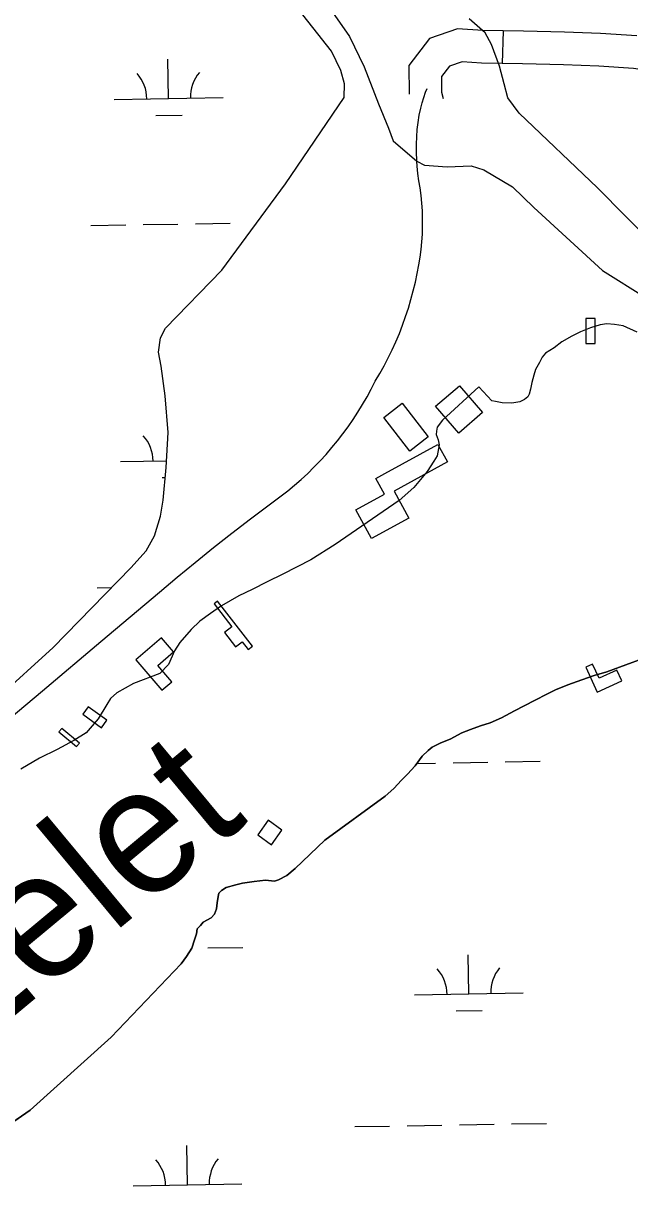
# Model space of a CAD drawing. Extents: x 3892998 to 3931244, y 278583 to 304547.
# Drawn here: x 3899908 to 3900465, y 300333 to 301401 of the extents above; entities that cross this region are included whole.
import ezdxf

# ---------------------------------------------------------------- set-up
doc = ezdxf.new("R2010")
doc.units = 0
for name, color, linetype in [('V-BLDG-OTLN', 7, 'Continuous'), ('V-CHAN-DOCK', 7, 'Continuous'), ('V-LEVE-TOET', 7, 'Continuous'), ('V-RIVR-IDEN', 7, 'Continuous'), ('V-ROAD-CNTR', 7, 'Continuous'), ('V-TOPO-SHOR', 7, 'Continuous'), ('V-WETL-SWMP', 7, 'Continuous')]:
    doc.layers.add(name, color=color, linetype=linetype)

msp = doc.modelspace()

# ---------------------------------------------------------------- linework, layer by layer
at = {"layer": 'V-BLDG-OTLN'}
msp.add_lwpolyline([(3900255.6, 301051.6), (3900279.4, 301020.6), (3900262.5, 301007.6), (3900238.6, 301038.6)], close=True, dxfattribs=at)
at = {"layer": 'V-CHAN-DOCK'}
for points in [[(3900424.2, 301129.3), (3900424.2, 301106.4), (3900432.8, 301106.4), (3900432.8, 301129.3)], [(3900239.7, 300986.9), (3900288.4, 301013.6), (3900297.1, 300997.8), (3900248.2, 300970.9), (3900261.8, 300946.1), (3900227.4, 300927.3), (3900213, 300953.5), (3900239.3, 300967.9), (3900231.4, 300982.3)], [(3900082.8, 300867.3), (3900099.1, 300846.3), (3900092.3, 300841), (3900102.6, 300827.7), (3900108.7, 300832.4), (3900114.2, 300825.3), (3900118.1, 300828.3), (3900086, 300869.8)], [(3900011.1, 300815.7), (3900035, 300787.9), (3900044, 300795.7), (3900031.1, 300810.6), (3900045.7, 300823.3), (3900034.7, 300836)], [(3900424.2, 300809), (3900434.8, 300786), (3900457.3, 300796.4), (3900452.7, 300806.4), (3900436.4, 300798.9), (3900430.5, 300811.8)], [(3899962.3, 300766), (3899979.6, 300753.5), (3899984.5, 300760.4), (3899967.3, 300772.8)], [(3899940.4, 300749.7), (3899956.6, 300736.3), (3899959.2, 300739.4), (3899942.9, 300752.8)], [(3900132.6, 300668.4), (3900123, 300655), (3900135.7, 300646), (3900145.2, 300659.4)]]:
    msp.add_lwpolyline(points, close=True, dxfattribs=at)
msp.add_lwpolyline([(3900308.1, 301067.5), (3900329.3, 301043.1), (3900307.6, 301024.2), (3900286.2, 301048.8), (3900308.1, 301067.5)], dxfattribs=at)
at = {"layer": 'V-LEVE-TOET'}
for points in [[(3900181, 301426.3), (3900207.1, 301388.6), (3900220.6, 301360.5), (3900233.9, 301326.6), (3900242.9, 301304.3), (3900247.3, 301292.6), (3900269.1, 301273.9), (3900276, 301270.3), (3900296.9, 301268.8), (3900319, 301269.6), (3900330.6, 301265.9), (3900357, 301250.4), (3900376.5, 301231.4), (3900439.4, 301173.4), (3900479.7, 301148.3)], [(3900590.5, 301092.1), (3900435, 301249.3), (3900362.9, 301318), (3900352.7, 301332.1), (3900349.4, 301344.9), (3900345.1, 301361.3), (3900337.5, 301381.2), (3900331.9, 301391.7), (3900317, 301404.8)]]:
    msp.add_lwpolyline(points, dxfattribs=at)
at = {"layer": 'V-ROAD-CNTR'}
msp.add_line((3900347.8, 301363.7), (3900348.5, 301393.7), dxfattribs=at)
for points in [[(3900471.2, 301389), (3900437.7, 301391.1), (3900404.6, 301392.4), (3900366.9, 301393.3), (3900329.6, 301394.1), (3900306.4, 301395.4), (3900280.7, 301386.6), (3900261.6, 301361.7), (3900261.9, 301335.6)], [(3900647.8, 301235.3), (3900630.1, 301249), (3900619.6, 301260.1), (3900602.8, 301282), (3900586.8, 301302.4), (3900574.2, 301314.9), (3900560.2, 301326.3), (3900541.1, 301338.5), (3900520.4, 301347.5), (3900494.6, 301355.1), (3900468, 301359.1), (3900436.1, 301361.1), (3900403.6, 301362.5), (3900366.2, 301363.3), (3900328.4, 301364.1), (3900310.6, 301365.1), (3900299, 301361.1), (3900291.7, 301351.6), (3900291.8, 301337.4), (3900293.1, 301331.4)], [(3900271.2, 301316.2), (3900272.7, 301322.5), (3900274, 301327.5), (3900275.4, 301332.4), (3900277.1, 301337.3), (3900278.4, 301340.7)], [(3899925.2, 300787.4), (3899978.9, 300832.7), (3900032.6, 300878.1), (3900049, 300891.8), (3900065.6, 300905.4), (3900082.4, 300918.9), (3900099.2, 300932.2), (3900116.2, 300945.3), (3900133.3, 300958.3), (3900150.5, 300971.1), (3900156.8, 300976.3), (3900162.9, 300981.6), (3900168.8, 300987.1), (3900174.6, 300992.8), (3900180.2, 300998.6), (3900185.7, 301004.6), (3900191, 301010.8), (3900196.2, 301017), (3900201.1, 301023.4), (3900205.9, 301030), (3900210.6, 301036.6), (3900215, 301043.4), (3900219.2, 301050.3), (3900223.3, 301057.3), (3900227.2, 301064.5), (3900230.9, 301071.7), (3900235, 301078.8), (3900239, 301086), (3900242.8, 301093.2), (3900246.4, 301100.6), (3900249.8, 301108.1), (3900253, 301115.7), (3900255.9, 301123.4), (3900258.7, 301131.1), (3900261.3, 301138.9), (3900263.6, 301146.8), (3900265.7, 301154.7), (3900267.7, 301162.7), (3900269.4, 301170.8), (3900270.8, 301178.8), (3900272, 301185.8), (3900273, 301192.8), (3900273.7, 301199.9), (3900274.2, 301206.9), (3900274.4, 301214), (3900274.4, 301221.1), (3900274.2, 301228.2), (3900273.7, 301235.2), (3900273, 301242.3), (3900272, 301249.3), (3900270.9, 301255.9), (3900270, 301262.6), (3900269.4, 301269.3), (3900269.1, 301273.9), (3900268.8, 301282.7), (3900268.8, 301289.5), (3900269.1, 301296.2), (3900269.5, 301302.9), (3900270.3, 301309.6), (3900271.2, 301316.2)], [(3899871.5, 300742.2), (3899925.2, 300787.4)]]:
    msp.add_lwpolyline(points, dxfattribs=at)
at = {"layer": 'V-TOPO-SHOR'}
for points in [[(3900471.5, 301116.9), (3900458.4, 301122.6), (3900450.6, 301123.9), (3900443.4, 301124.6), (3900437.4, 301123.5), (3900428.4, 301120.7), (3900419.3, 301117.2), (3900411.4, 301113.2), (3900402.3, 301107.9), (3900395.1, 301102.6), (3900387.2, 301097.4), (3900384.1, 301093.8), (3900381.6, 301089.1), (3900377.9, 301082.5), (3900376.6, 301077.2), (3900374.7, 301070.6), (3900373.4, 301064.6), (3900372.1, 301059.8), (3900370.9, 301057.4), (3900367.9, 301055.1), (3900363.6, 301052.8), (3900356.4, 301051.7), (3900347.4, 301051.8), (3900341.4, 301053.1), (3900337.8, 301053.8), (3900326, 301066.6), (3900292.5, 301036), (3900287.6, 301029.5), (3900287, 301025.9), (3900286.9, 301022.9), (3900288.6, 301018), (3900289.7, 301013.2), (3900287.8, 301003.1), (3900284.7, 300998.3), (3900278.5, 300988.8), (3900266.3, 300974), (3900252.9, 300962.2), (3900194, 300921.8), (3900171.6, 300907.8), (3900146.1, 300894.5), (3900131.6, 300887.5), (3900117.7, 300880.5), (3900105.6, 300874.7), (3900089.8, 300865.4), (3900079.5, 300858.4), (3900069.8, 300851.4), (3900061.9, 300843.7), (3900051.5, 300831.9), (3900046.5, 300824.1), (3900040.9, 300811.6), (3900033, 300803.4), (3900008.8, 300794.2), (3899993.7, 300785.4), (3899987.6, 300780.2), (3899984.5, 300774.8), (3899976.5, 300761.7), (3899965.5, 300748.7), (3899954, 300741.7), (3899938.8, 300733.6), (3899922.5, 300725.5), (3899905.5, 300715.5)], [(3900476, 300816.9), (3900460.9, 300811.1), (3900443.4, 300804.8), (3900432, 300801.4), (3900420.5, 300797.4), (3900407.8, 300792.8), (3900396.3, 300788.2), (3900389.1, 300784.7), (3900377, 300778.4), (3900358.8, 300769.1), (3900346.7, 300762.7), (3900336.4, 300758), (3900327.4, 300755.2), (3900318.3, 300751.7), (3900310.5, 300748.9), (3900299.6, 300743.1), (3900291.1, 300739.6), (3900283.2, 300735.5), (3900279.6, 300732.6), (3900274.1, 300727.3), (3900267.4, 300718.4), (3900260.6, 300710.7), (3900255.1, 300705.4), (3900247.8, 300697.7), (3900239.9, 300690.7), (3900184.6, 300650.2), (3900157.2, 300624.3), (3900149.8, 300617.8), (3900142, 300613.7), (3900138.4, 300612.6), (3900130, 300613.3), (3900119.8, 300612.3), (3900108.9, 300610.7), (3900102.9, 300609), (3900093.9, 300606.8), (3900089.6, 300603.8), (3900087.2, 300601.5), (3900086.5, 300598.5), (3900085.8, 300592.5), (3900085.1, 300587.1), (3900083.2, 300582.3), (3900080.2, 300578.8), (3900072.9, 300574.7), (3900070.5, 300571.7), (3900067.4, 300568.8), (3900066.7, 300564), (3900064.8, 300558.6), (3900062.3, 300550.9), (3900057.4, 300543.2), (3900052.5, 300536.7), (3899988.3, 300469.3), (3899914, 300402.2), (3899834.5, 300347.2)]]:
    msp.add_lwpolyline(points, dxfattribs=at)
at = {"layer": 'V-WETL-SWMP'}
for p, q in [((3900190.7, 301374.9), (3900145.3, 301432.9)), ((3900199.3, 301357.2), (3900190.7, 301374.9)), ((3900041.1, 301331.5), (3900040.5, 301367.5)), ((3900202.6, 301345.1), (3900199.3, 301357.2)), ((3900202.4, 301332.3), (3900202.6, 301345.1)), ((3899991.1, 301330.6), (3900091.1, 301332.3)), ((3900148.5, 301253), (3900202.4, 301332.3)), ((3900029.4, 301315.8), (3900053.4, 301316.2)), ((3900090, 301173.8), (3900148.5, 301253)), ((3899969.7, 301214.8), (3900001.7, 301215.3)), ((3900017.7, 301215.6), (3900049.7, 301216.2)), ((3900065.7, 301216.4), (3900097.7, 301217)), ((3900038.1, 301120.6), (3900090, 301173.8)), ((3900033.6, 301111.7), (3900038.1, 301120.6)), ((3900031.9, 301098.5), (3900033.6, 301111.7)), ((3900034.4, 301085.6), (3900031.9, 301098.5)), ((3900037.8, 301058.3), (3900034.4, 301085.6)), ((3900040.7, 301024.8), (3900037.8, 301058.3)), ((3900039, 300992.5), (3900040.7, 301024.8)), ((3899996.9, 300998), (3900039.3, 300998.7)), ((3900036.2, 300962.6), (3900039, 300992.5)), ((3900035.2, 300983.2), (3900038.1, 300983.2)), ((3900033.6, 300947.8), (3900036.2, 300962.6)), ((3900028.2, 300929.6), (3900033.6, 300947.8)), ((3900020.6, 300916.1), (3900028.2, 300929.6)), ((3900006.3, 300900.4), (3900020.6, 300916.1)), ((3899935, 300827.3), (3900006.3, 300900.4)), ((3899975.5, 300882.1), (3899988.7, 300882.4)), ((3899844.5, 300744.7), (3899935, 300827.3)), ((3900443.4, 300804.8), (3900460.9, 300811.1)), ((3900460.9, 300811.1), (3900476, 300816.9)), ((3900420.5, 300797.4), (3900432, 300801.4)), ((3900432, 300801.4), (3900443.4, 300804.8)), ((3900389.1, 300784.7), (3900396.3, 300788.2)), ((3900396.3, 300788.2), (3900407.8, 300792.8)), ((3900407.8, 300792.8), (3900420.5, 300797.4)), ((3900358.8, 300769.1), (3900377, 300778.4)), ((3900377, 300778.4), (3900389.1, 300784.7)), ((3900346.7, 300762.7), (3900358.8, 300769.1)), ((3900318.3, 300751.7), (3900327.4, 300755.2)), ((3900327.4, 300755.2), (3900336.4, 300758)), ((3900336.4, 300758), (3900346.7, 300762.7)), ((3900299.6, 300743.1), (3900310.5, 300748.9)), ((3900310.5, 300748.9), (3900318.3, 300751.7)), ((3900279.6, 300732.6), (3900283.2, 300735.5)), ((3900283.2, 300735.5), (3900291.1, 300739.6)), ((3900291.1, 300739.6), (3900299.6, 300743.1)), ((3900267.4, 300718.4), (3900274.1, 300727.3)), ((3900274.1, 300727.3), (3900279.6, 300732.6)), ((3900260.6, 300710.7), (3900267.4, 300718.4)), ((3900269.1, 300720.7), (3900286.3, 300721)), ((3900302.3, 300721.3), (3900334.3, 300721.8)), ((3900350.3, 300722.1), (3900382.3, 300722.7)), ((3900247.8, 300697.7), (3900255.1, 300705.4)), ((3900255.1, 300705.4), (3900260.6, 300710.7)), ((3900239.9, 300690.7), (3900247.8, 300697.7)), ((3900184.6, 300650.2), (3900239.9, 300690.7)), ((3900157.2, 300624.3), (3900184.6, 300650.2)), ((3900142, 300613.7), (3900149.8, 300617.8)), ((3900149.8, 300617.8), (3900157.2, 300624.3)), ((3900089.6, 300603.8), (3900093.9, 300606.8)), ((3900093.9, 300606.8), (3900102.9, 300609)), ((3900102.9, 300609), (3900108.9, 300610.7)), ((3900108.9, 300610.7), (3900119.8, 300612.3)), ((3900119.8, 300612.3), (3900130, 300613.3)), ((3900130, 300613.3), (3900138.4, 300612.6)), ((3900138.4, 300612.6), (3900142, 300613.7)), ((3900085.8, 300592.5), (3900086.5, 300598.5)), ((3900086.5, 300598.5), (3900087.2, 300601.5)), ((3900087.2, 300601.5), (3900089.6, 300603.8)), ((3900083.2, 300582.3), (3900085.1, 300587.1)), ((3900085.1, 300587.1), (3900085.8, 300592.5)), ((3900070.5, 300571.7), (3900072.9, 300574.7)), ((3900072.9, 300574.7), (3900080.2, 300578.8)), ((3900080.2, 300578.8), (3900083.2, 300582.3)), ((3900064.8, 300558.6), (3900066.7, 300564)), ((3900066.7, 300564), (3900067.4, 300568.8)), ((3900067.4, 300568.8), (3900070.5, 300571.7)), ((3900062.3, 300550.9), (3900064.8, 300558.6)), ((3900052.5, 300536.7), (3900057.4, 300543.2)), ((3900057.4, 300543.2), (3900062.3, 300550.9)), ((3900077.2, 300551.2), (3900109.2, 300551.7)), ((3900316.8, 300508.9), (3900316.2, 300544.9)), ((3899988.3, 300469.3), (3900052.5, 300536.7)), ((3900266.8, 300508), (3900366.8, 300509.8)), ((3900305.1, 300493.3), (3900329.1, 300493.7)), ((3899914, 300402.2), (3899988.3, 300469.3)), ((3899834.5, 300347.2), (3899914, 300402.2)), ((3900212.1, 300387), (3900244.1, 300387.5)), ((3900260.1, 300387.8), (3900292.1, 300388.4)), ((3900308.1, 300388.7), (3900340.1, 300389.2)), ((3900356.1, 300389.5), (3900388.1, 300390)), ((3900058.4, 300333.6), (3900057.8, 300369.6)), ((3900008.4, 300332.7), (3900108.4, 300334.4))]:
    msp.add_line(p, q, dxfattribs=at)
for centre, start, end in [((3899985.9, 301331), 0.2199, 41.7635), ((3900096.4, 301332.9), 140.2199, 181.7635), ((3899991.6, 300998.3), 0.2199, 41.7635), ((3900261.6, 300508.4), 0.2199, 41.7635), ((3900372.1, 300510.3), 140.2199, 181.7635), ((3900003.1, 300333.1), 0.2199, 41.7635), ((3900113.6, 300335), 140.2199, 181.7635)]:
    msp.add_arc(centre, 35.2, start, end, dxfattribs=at)

# ---------------------------------------------------------------- texts
at = {"layer": 'V-RIVR-IDEN'}
msp.add_text('Lelet', height=116, rotation=39.7323, dxfattribs=at).set_placement((3899856.5, 300453))

doc.saveas('drawing.dxf')
